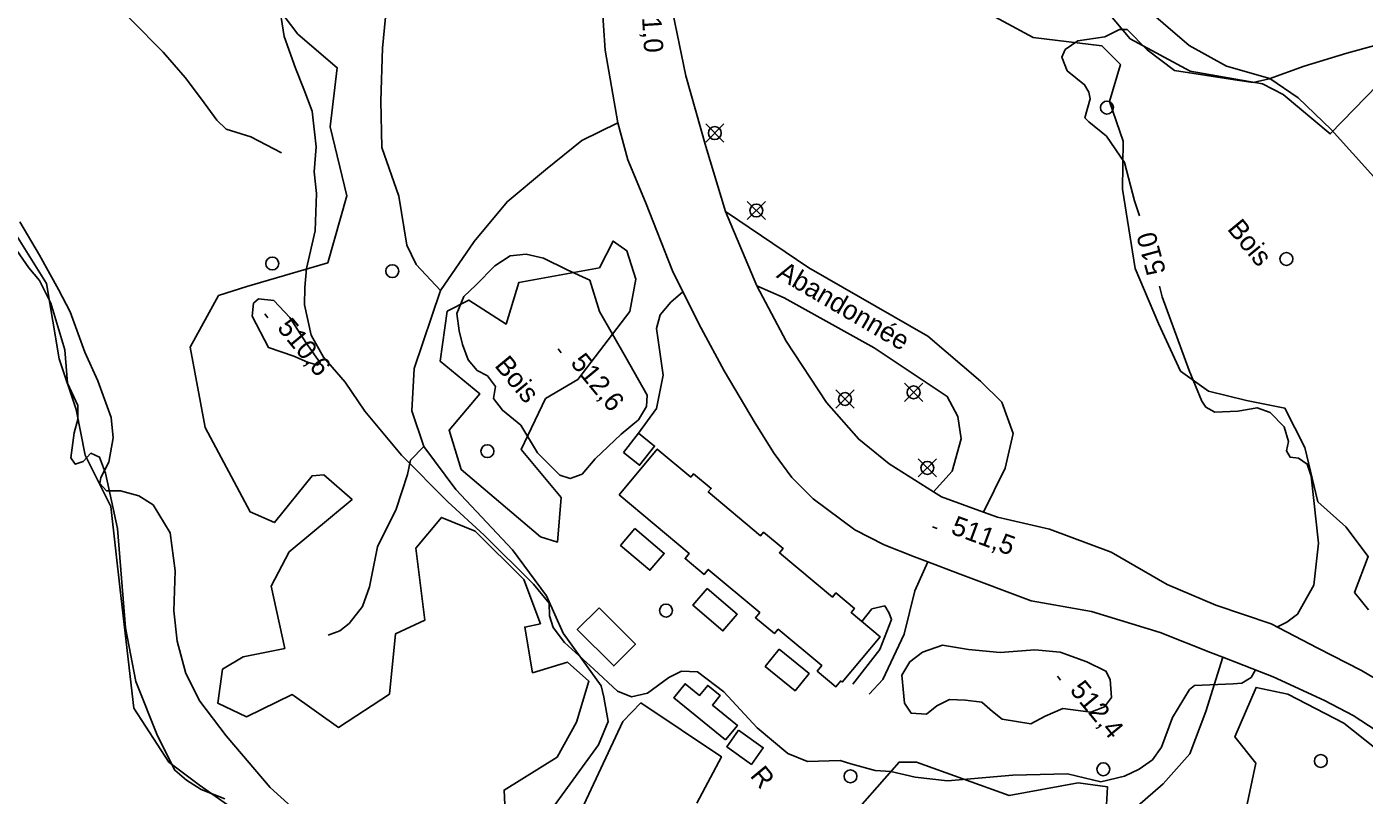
# Model space of a CAD drawing. Extents: x 347312 to 350503, y 6073086 to 6076432.
# Drawn here: x 348201.2 to 348408.7, y 6075450.8 to 6075570 of the extents above; entities that cross this region are included whole.
import ezdxf

# ---------------------------------------------------------------- set-up
doc = ezdxf.new("R2010")
doc.units = 0
for name, color, linetype in [('Level 1', 7, 'Continuous'), ('Level 19', 7, 'Continuous'), ('Level 2', 7, 'Continuous'), ('Level 21', 7, 'Continuous'), ('Level 22', 7, 'Continuous'), ('Level 3', 7, 'Continuous'), ('Level 31', 7, 'Continuous'), ('Level 36', 7, 'Continuous'), ('Level 4', 7, 'Continuous'), ('Level 44', 7, 'Continuous')]:
    doc.layers.add(name, color=color, linetype=linetype)

msp = doc.modelspace()

# ---------------------------------------------------------------- linework, layer by layer
at = {"layer": 'Level 1'}
for points in [[(348244.2, 6075560.31), (348242.95, 6075563.59), (348241.18, 6075568.47), (348240.3, 6075574.08), (348240.62, 6075577.58), (348241.63, 6075580.43), (348242.92, 6075587.82), (348242.44, 6075592.94), (348242.39, 6075596.41), (348242.61, 6075600.36), (348243.33, 6075604.86), (348243.34, 6075611.99), (348244.48, 6075617.11), (348246.16, 6075620.78), (348248.13, 6075624.28), (348248.84, 6075627.15), (348248.78, 6075628.85), (348247.45, 6075632.07), (348243.6, 6075639.28)], [(348373.82, 6075540.71), (348373.03, 6075543.01), (348371.5, 6075548.93), (348368.68, 6075553.04), (348365.94, 6075555.26), (348365.34, 6075555.89), (348366.15, 6075558.81), (348365.96, 6075559.85), (348365.29, 6075561.02), (348362.58, 6075563.19), (348361.75, 6075565.28), (348362.27, 6075566.46), (348364.24, 6075567.8), (348368.45, 6075568.44), (348370.73, 6075569.58), (348371.88, 6075569.56), (348374.99, 6075566.44), (348379.24, 6075563.22), (348388.58, 6075561.75), (348391.45, 6075561.37), (348393.93, 6075561.92), (348399.36, 6075563.88), (348405.96, 6075565.9), (348414.63, 6075568.3)], [(348244.2, 6075560.31), (348245.52, 6075556.94), (348246.11, 6075551.36), (348245.82, 6075547.49), (348246.17, 6075544.14), (348246, 6075538.34), (348244.63, 6075532.5), (348244.36, 6075529.58), (348244.33, 6075526.86), (348245.37, 6075522.19), (348247.28, 6075518.77), (348250.63, 6075514.91), (348253.7, 6075510.42), (348259.37, 6075503.56), (348266.56, 6075496.35), (348272.18, 6075491.19), (348279.85, 6075483.58), (348282.29, 6075480.63), (348282.33, 6075478.65), (348282.89, 6075476.84), (348284.66, 6075474.55), (348289.19, 6075470.38), (348292.84, 6075466.96), (348295.03, 6075466.09), (348297.51, 6075466.65), (348300.81, 6075469.11), (348302.81, 6075470.09), (348305.29, 6075470), (348309.33, 6075466.9), (348314.53, 6075461.28), (348319.3, 6075457.31), (348322.34, 6075456.07), (348327.41, 6075456.24), (348327.41, 6075456.24), (348329.04, 6075455.71), (348332.83, 6075454.69), (348335.24, 6075454.53), (348339.04, 6075453.65), (348344.04, 6075453.1), (348354.15, 6075453.95), (348362.66, 6075454.15), (348367.82, 6075452.93), (348371.49, 6075453.81), (348373.78, 6075454.91), (348375.81, 6075456.32), (348377.24, 6075458.3), (348378.91, 6075462.89), (348381.58, 6075467.23), (348382.37, 6075467.84), (348388.34, 6075468.1), (348389.71, 6075468.2), (348391.11, 6075469.08), (348391.79, 6075470.27)], [(348396.23, 6075507.95), (348394.1, 6075510.21), (348392.04, 6075510.92), (348392.04, 6075510.92), (348389.05, 6075510.41), (348385.5, 6075510.25), (348384.1, 6075511.03), (348383.49, 6075511.95), (348381.51, 6075516.68), (348377.34, 6075528.14), (348376.94, 6075529.78)], [(348395.13, 6075476.93), (348396.66, 6075477.68), (348398.31, 6075478.91), (348400.84, 6075483.41), (348401.59, 6075489.91), (348400.43, 6075500.32), (348399.8, 6075502.2), (348398.49, 6075503.13), (348397.19, 6075503.26), (348396.62, 6075504.26), (348396.9, 6075505.7), (348396.23, 6075507.95)]]:
    msp.add_lwpolyline(points, dxfattribs=at)
at = {"layer": 'Level 19'}
for points in [[(348296.1, 6075506.96), (348298.92, 6075510.79), (348299.94, 6075515.98), (348298.9, 6075523.2), (348299.47, 6075525.31), (348301.13, 6075527.29), (348303.01, 6075528.88)], [(348331.88, 6075466.49), (348334.02, 6075468.79), (348337.34, 6075475.81), (348338.96, 6075482.54), (348341, 6075487.02)], [(348330.78, 6075477.77), (348332.31, 6075479.74), (348334.32, 6075480.21), (348334.99, 6075479.1), (348335.38, 6075478.08), (348333.55, 6075473.42), (348329.36, 6075468.07)]]:
    msp.add_lwpolyline(points, dxfattribs=at)
at = {"layer": 'Level 2'}
for points in [[(348200.17, 6075539.73), (348203.25, 6075534.57), (348206.17, 6075529.28), (348208, 6075525.78), (348210.24, 6075519.52), (348212.27, 6075515.12), (348214.34, 6075509.39), (348214.64, 6075506.27), (348213.99, 6075502.5), (348212.72, 6075500.11), (348212.56, 6075499.17), (348213.64, 6075498.03), (348215.8, 6075498.04), (348218.62, 6075497.26), (348220.87, 6075495.86), (348223.51, 6075491.55), (348224.25, 6075485.62)], [(348288.59, 6075530.69), (348290.05, 6075525.87), (348294.08, 6075518.82), (348297.47, 6075512.9), (348297.34, 6075511.14), (348296.12, 6075509.07), (348293.42, 6075506.85), (348289.41, 6075503), (348287.36, 6075500.64), (348285.53, 6075499.94), (348283.9, 6075500.47), (348280.48, 6075503.94), (348277.87, 6075508.21), (348275.01, 6075510.54), (348273.64, 6075512.35), (348273.95, 6075514.22), (348272.71, 6075515.87), (348271.1, 6075516.69), (348269.72, 6075518.36), (348268.84, 6075520.75), (348268.3, 6075522.86), (348267.96, 6075525.54), (348269.02, 6075528.16), (348270.89, 6075529.96), (348273.84, 6075532.92), (348276.21, 6075534.46), (348278.69, 6075534.74), (348281.37, 6075534.11), (348285.06, 6075532.29), (348288.59, 6075530.69)], [(348242.67, 6075518.94), (348238.74, 6075520.25), (348236.21, 6075525.11), (348236.4, 6075527.14), (348237.2, 6075527.8), (348239.59, 6075527.54), (348242.05, 6075524.94), (348244.55, 6075521.02), (348246.76, 6075517.91), (348246.39, 6075517.53), (348244.8, 6075518.01), (348242.67, 6075518.94)], [(348224.25, 6075485.62), (348224.04, 6075479.45), (348224.59, 6075474.73), (348225.91, 6075469.71), (348228.09, 6075465.41), (348232.2, 6075460.07), (348238.98, 6075452.05), (348243.95, 6075447.56)], [(348356.96, 6075461.93), (348352.5, 6075462.66), (348351, 6075463.82), (348349.38, 6075465.29), (348346.85, 6075465.61), (348344.37, 6075465.7), (348342.38, 6075464.73), (348340.8, 6075463.42), (348338.4, 6075463.58), (348337.37, 6075465.14), (348336.97, 6075469.48), (348338.18, 6075471.55), (348340.15, 6075473.04), (348343.25, 6075474.13), (348347.28, 6075473.45), (348352.21, 6075472.97), (348357.58, 6075473.4), (348361.5, 6075473.02), (348365.67, 6075471.52), (348368.6, 6075470.07), (348369.29, 6075468.77), (348369.47, 6075465.98), (348368.39, 6075464.55), (348366.27, 6075463.73), (348361.93, 6075464.3), (348359.19, 6075463.1), (348356.96, 6075461.93)]]:
    msp.add_lwpolyline(points, dxfattribs=at)
at = {"layer": 'Level 21'}
for points in [[(348290.41, 6075574.01), (348290.96, 6075566.39), (348292.89, 6075555.11), (348294.44, 6075549.36), (348297.18, 6075542.81), (348301.38, 6075532.14), (348303.01, 6075528.88), (348305.82, 6075523.26), (348309.42, 6075516.66), (348314.22, 6075508.52), (348317.14, 6075503.83), (348319.91, 6075500.13), (348323.2, 6075496.8), (348329.67, 6075491.99), (348334.21, 6075489.68), (348338.91, 6075487.82), (348341, 6075487.02), (348345.59, 6075485.28), (348357.03, 6075480.98), (348366.35, 6075479.35), (348377.02, 6075476.07), (348384.85, 6075472.97), (348386.72, 6075472.24), (348394.52, 6075469.21), (348402.51, 6075465.55), (348406.93, 6075463.22), (348410.53, 6075460.87)], [(348413.41, 6075467.14), (348408.27, 6075470.16), (348401.45, 6075473.66), (348394.21, 6075477.41), (348385.66, 6075480.29), (348378.09, 6075483.53), (348369.41, 6075488.55), (348359.87, 6075492.09), (348351.77, 6075493.98), (348349.61, 6075494.76), (348343.09, 6075497.12), (348341.86, 6075497.9), (348335.01, 6075502.25), (348330.28, 6075506.04), (348325.25, 6075511.75), (348319.01, 6075521.25), (348314.45, 6075529.82), (348309.6, 6075541.36), (348306.58, 6075551.42), (348303.47, 6075562.4), (348301.44, 6075572.16)], [(348309.6, 6075541.36), (348322.54, 6075532.64), (348340.97, 6075522.01), (348349.16, 6075515.03), (348352.47, 6075511.78), (348354.22, 6075506.95), (348352.98, 6075501.57), (348349.61, 6075494.76)], [(348341.86, 6075497.9), (348344.78, 6075501.07), (348346.16, 6075506.11), (348345.66, 6075509.59), (348343.99, 6075512.69), (348332.65, 6075520.21), (348318.71, 6075527.96), (348314.45, 6075529.82)]]:
    msp.add_lwpolyline(points, dxfattribs=at)
at = {"layer": 'Level 22'}
for points in [[(348444.57, 6075509.86), (348441.3, 6075513.61), (348436.27, 6075518.58), (348431.63, 6075523.44), (348422.96, 6075532.61), (348413.95, 6075542.55), (348403.54, 6075554.09), (348398.41, 6075558.99), (348394.05, 6075561.98), (348387.3, 6075563.87), (348381.53, 6075567.1), (348377.47, 6075570.55), (348367.64, 6075579.03), (348360.1, 6075584.67), (348350.75, 6075592.04), (348344.34, 6075596.68), (348339.07, 6075599.42), (348331.06, 6075601.83), (348325.65, 6075603.02), (348312.79, 6075604.77), (348307.45, 6075605.05), (348302.26, 6075605.41)], [(348265.42, 6075529.09), (348261.63, 6075533.12), (348260.19, 6075536.12), (348258.95, 6075543.76), (348256.3, 6075551.29), (348256.17, 6075558.51), (348256.44, 6075566.66), (348257.21, 6075574.77)], [(348292.89, 6075555.11), (348287.35, 6075552.37), (348281.68, 6075547.81), (348275.73, 6075542.88), (348270.64, 6075536.71), (348265.42, 6075529.09), (348261.34, 6075517.03), (348260.96, 6075510.43), (348262.82, 6075504.93), (348267.77, 6075498.24), (348276.56, 6075488.91), (348281.87, 6075481.77), (348284.44, 6075475.96), (348290.31, 6075467.79), (348290.72, 6075466.03), (348291.43, 6075462.28), (348289.94, 6075458.64), (348283.06, 6075449.18)], [(348247.99, 6075475.66), (348249.78, 6075476.31), (348251.24, 6075477.45), (348253.33, 6075480.09), (348254.4, 6075483.15), (348255.64, 6075489.35), (348258.53, 6075495.2), (348260.31, 6075500.57), (348260.77, 6075502.82), (348262.82, 6075504.93)], [(348386.72, 6075472.24), (348384.12, 6075463.82), (348381.61, 6075457.24), (348377.48, 6075452.61), (348369.52, 6075445.71), (348363.57, 6075440.92), (348355.61, 6075434.02), (348351.14, 6075427.61), (348343.48, 6075421.26), (348332.72, 6075412.48), (348325.21, 6075406.85), (348317.46, 6075400.43), (348309.68, 6075392.78), (348300.1, 6075385.13), (348291.06, 6075377.18), (348288.63, 6075374.86), (348283.01, 6075371.12), (348277.49, 6075367.44), (348271.04, 6075361.6), (348268.83, 6075358.1), (348268.08, 6075355.37)]]:
    msp.add_lwpolyline(points, dxfattribs=at)
at = {"layer": 'Level 3'}
for p, q in [((348238.15, 6075525.51), (348238.66, 6075524.89)), ((348283.64, 6075520.07), (348284.15, 6075519.45)), ((348341.71, 6075492.48), (348342.46, 6075492.2)), ((348361.08, 6075469.33), (348361.59, 6075468.71))]:
    msp.add_line(p, q, dxfattribs=at)
at = {"layer": 'Level 31'}
for points in [[(348293.78, 6075503.99), (348296.29, 6075502.02), (348298.61, 6075504.99), (348296.1, 6075506.96), (348293.78, 6075503.99)], [(348293.11, 6075497.43), (348299.04, 6075504.52), (348304.22, 6075500.18), (348304.66, 6075500.7), (348307.39, 6075498.42), (348306.93, 6075497.87), (348315.06, 6075491.07), (348315.53, 6075491.63), (348318.54, 6075489.11), (348317.98, 6075488.44), (348326.19, 6075481.57), (348326.74, 6075482.22), (348329.6, 6075479.82), (348329.08, 6075479.2), (348333.59, 6075475.43), (348327.69, 6075468.39), (348327.49, 6075468.56), (348326.74, 6075467.67), (348323.84, 6075470.1), (348324.54, 6075470.94), (348317.78, 6075476.59), (348317.2, 6075475.9), (348314.25, 6075478.37), (348314.92, 6075479.17), (348306.93, 6075485.86), (348306.28, 6075485.08), (348303.34, 6075487.55), (348303.99, 6075488.32), (348293.11, 6075497.43)], [(348295.57, 6075492.19), (348300.11, 6075488.34), (348297.89, 6075485.72), (348293.35, 6075489.57), (348295.57, 6075492.19)], [(348306.79, 6075482.9), (348311.44, 6075478.92), (348309.21, 6075476.32), (348304.56, 6075480.3), (348306.79, 6075482.9)], [(348290, 6075479.91), (348295.65, 6075474.27), (348292.27, 6075470.89), (348286.62, 6075476.52), (348290, 6075479.91)], [(348317.95, 6075473.5), (348322.58, 6075469.72), (348320.4, 6075467.04), (348315.77, 6075470.82), (348317.95, 6075473.5)], [(348309.63, 6075459.42), (348301.58, 6075465.97), (348303.34, 6075468.14), (348305.58, 6075466.31), (348306.85, 6075467.87), (348308.78, 6075466.31), (348307.57, 6075464.83), (348311.46, 6075461.67), (348309.63, 6075459.42)], [(348311.62, 6075460.93), (348315.46, 6075458.2), (348313.64, 6075455.63), (348309.8, 6075458.36), (348311.62, 6075460.93)]]:
    msp.add_lwpolyline(points, dxfattribs=at)
at = {"layer": 'Level 36'}
for p, q in [((348306.54, 6075552.11), (348309.36, 6075554.93)), ((348306.54, 6075554.93), (348309.36, 6075552.11)), ((348312.99, 6075540.1), (348315.81, 6075542.92)), ((348312.99, 6075542.92), (348315.81, 6075540.1)), ((348326.74, 6075510.87), (348329.56, 6075513.69)), ((348326.74, 6075513.69), (348329.56, 6075510.87)), ((348337.37, 6075511.9), (348340.19, 6075514.72)), ((348337.37, 6075514.72), (348340.19, 6075511.9)), ((348339.51, 6075500.19), (348342.33, 6075503.01)), ((348339.51, 6075503.01), (348342.33, 6075500.19))]:
    msp.add_line(p, q, dxfattribs=at)
for centre in [(348368.76, 6075557.47), (348307.95, 6075553.52), (348314.4, 6075541.51), (348239.32, 6075533.29), (348396.6, 6075534), (348257.93, 6075532.11), (348328.15, 6075512.28), (348338.78, 6075513.31), (348272.69, 6075504.19), (348340.92, 6075501.6), (348300.39, 6075479.48), (348401.93, 6075456.15), (348328.99, 6075453.78), (348368.2, 6075454.87)]:
    msp.add_circle(centre, 1, dxfattribs=at)
at = {"layer": 'Level 4'}
for points in [[(348240.78, 6075550.44), (348236.01, 6075552.92), (348232.19, 6075554.1), (348230.72, 6075555.5), (348228.37, 6075558.79), (348225.82, 6075562.14), (348222.41, 6075566.06), (348217.47, 6075571.02), (348213.35, 6075575.17), (348211.01, 6075579.82), (348208.73, 6075586.09), (348207.03, 6075588.51), (348204.43, 6075590.52)], [(348199.73, 6075535.31), (348201.57, 6075532.64), (348203.22, 6075530.64), (348204.99, 6075527.15), (348207.14, 6075519.93), (348207.55, 6075514.72), (348209.15, 6075511.25), (348209.15, 6075509.08), (348208.59, 6075507.04), (348208.1, 6075503.18), (348208.78, 6075502.17), (348210.01, 6075502.59), (348211.2, 6075503.88), (348212.54, 6075503.26), (348213.45, 6075500.8), (348215.31, 6075492.21), (348216.57, 6075476.82), (348218.16, 6075468.46)], [(348218.16, 6075468.46), (348221.51, 6075460.06), (348224.21, 6075454.72), (348226, 6075453.2), (348228.32, 6075451.75), (348231.96, 6075450.27)]]:
    msp.add_lwpolyline(points, dxfattribs=at)
at = {"layer": 'Level 44'}
for points in [[(348366.55, 6075575.13), (348372.37, 6075568.13), (348381.66, 6075563.1), (348392.88, 6075561.17), (348396.08, 6075559.48), (348403.39, 6075553.39), (348410.76, 6075561)], [(348238.9, 6075574.67), (348243.27, 6075568.87), (348249.4, 6075563.64), (348248.29, 6075554.49), (348250.89, 6075543.78), (348247.94, 6075533.41), (348235.4, 6075529.73), (348231.01, 6075528.33), (348226.57, 6075520.31), (348228.92, 6075507.88), (348235.88, 6075494.78), (348239.66, 6075493.12), (348245.5, 6075500.37), (348247.32, 6075500.53), (348251.71, 6075496.68), (348241.93, 6075488.57), (348239.13, 6075483.25), (348241.26, 6075473.62), (348234.82, 6075472.33), (348231.61, 6075470.41), (348230.87, 6075465.14), (348235.34, 6075463.01), (348242.39, 6075466.46), (348249.62, 6075461.36), (348257.49, 6075466.54), (348258.45, 6075475.88), (348263, 6075478.01), (348261.59, 6075489.13), (348265.56, 6075493.93), (348270.77, 6075491.81), (348278.35, 6075484.3), (348280.9, 6075477.43), (348278.47, 6075476.91), (348279.69, 6075469.83), (348285.09, 6075471.46), (348288.42, 6075468.53), (348286.52, 6075462.15), (348283.49, 6075456.75), (348275.27, 6075451.63), (348275.51, 6075447.18)], [(348407.14, 6075482.3), (348409.3, 6075487.85), (348405.79, 6075492.44), (348401.48, 6075496.36), (348399.48, 6075504.75), (348396.36, 6075510.86), (348390.39, 6075512.07), (348384.54, 6075513.51), (348380.15, 6075516.62), (348376.75, 6075523.98), (348373.12, 6075532.5), (348371.16, 6075544.81), (348371.29, 6075552.25), (348369.16, 6075558.43), (348370.85, 6075564.17), (348368, 6075567.06), (348357.3, 6075568.36), (348348.1, 6075573.3)], [(348228.04, 6075452.42), (348223.29, 6075455.98), (348217.84, 6075464.36), (348215.72, 6075482.7), (348214.31, 6075495.63), (348210.3, 6075503.55), (348208.92, 6075510.65), (348206.3, 6075518.52), (348204.29, 6075530.19), (348198.88, 6075538.88)], [(348294.76, 6075525.87), (348286.73, 6075515.32), (348281.71, 6075512.35), (348277.94, 6075504.44), (348284.11, 6075497), (348283.54, 6075490.09), (348280.91, 6075490.9), (348268.63, 6075501.37), (348266.75, 6075507.44), (348271.53, 6075513.06), (348265.38, 6075518.13), (348266.44, 6075525.89), (348269.79, 6075527.63), (348275.58, 6075523.91), (348277.58, 6075530.35), (348290.07, 6075532.64), (348292.18, 6075536.78), (348294.33, 6075535.27), (348295.71, 6075530.89), (348294.76, 6075525.87)], [(348409.35, 6075479.6), (348407.14, 6075482.3)], [(348390.37, 6075448.73), (348391.85, 6075455.82), (348388.62, 6075459.89), (348391.89, 6075467.55), (348396.8, 6075466.52), (348405.49, 6075462.03), (348416.51, 6075453.29)], [(348286.52, 6075446.94), (348293.67, 6075462.27), (348296.48, 6075465.17), (348308.97, 6075456.8), (348305.18, 6075449.61)], [(348327.81, 6075446.04), (348336.53, 6075455.98), (348339.24, 6075455.97), (348353.6, 6075450.79), (348364.29, 6075452.76), (348368.83, 6075452.17), (348368.64, 6075448.42)], [(348241.42, 6075442.98), (348228.04, 6075452.42)]]:
    msp.add_lwpolyline(points, dxfattribs=at)

# ---------------------------------------------------------------- texts
at = {"layer": 'Level 1'}
msp.add_text('510', height=3, rotation=105.1234, dxfattribs=at).set_placement((348377.94, 6075531.97))
at = {"layer": 'Level 21'}
msp.add_text('Abandonnée', height=3, rotation=329.6067, dxfattribs=at).set_placement((348317.37, 6075531.2))
at = {"layer": 'Level 3'}
for s, rotation, p in [('511,0', 273.5332, (348296.39, 6075575.91)), ('510,6', 309.5679, (348239.96, 6075523.27)), ('512,6', 309.5679, (348285.45, 6075517.83)), ('511,5', 339.7074, (348344.4, 6075491.45)), ('512,4', 309.5679, (348362.89, 6075467.09))]:
    msp.add_text(s, height=3, rotation=rotation, dxfattribs=at).set_placement(p)
at = {"layer": 'Level 31'}
msp.add_text('R', height=3, rotation=309.6779, dxfattribs=at).set_placement((348313.3, 6075453.82))
at = {"layer": 'Level 44'}
for p in [(348387.31, 6075538.61), (348273.68, 6075517.42)]:
    msp.add_text('Bois', height=3, rotation=309.568, dxfattribs=at).set_placement(p)

doc.saveas('drawing.dxf')
